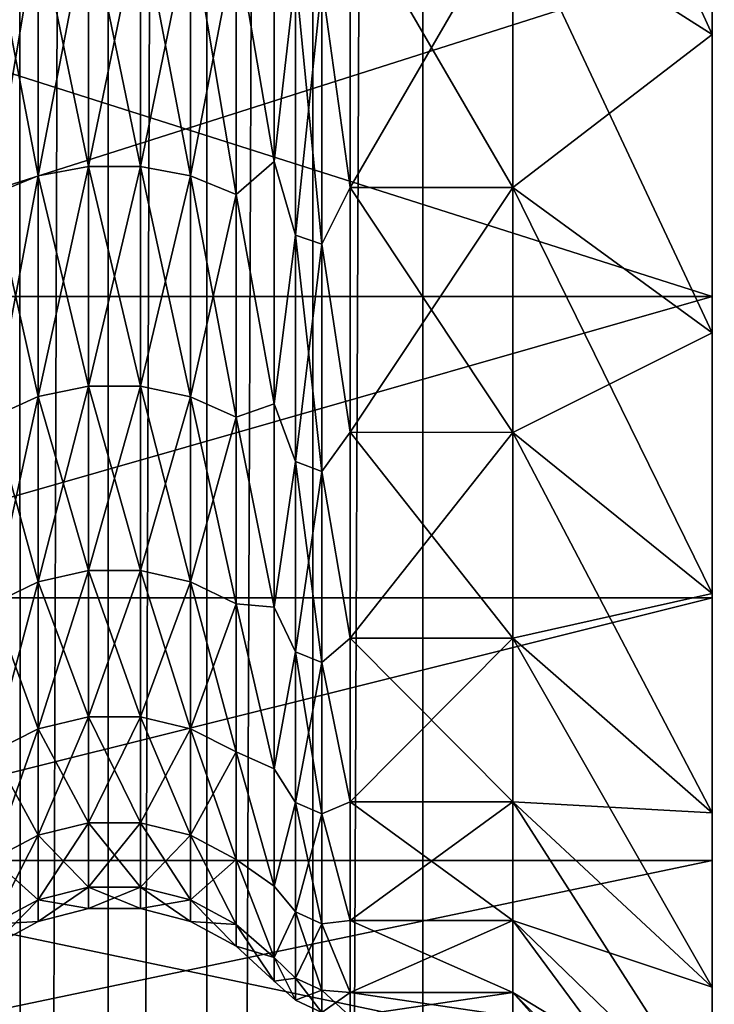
# Model space of a CAD drawing. Header units: metres. Extents: x -206 to 75, y -104 to 104.
# Tile 710 of 1056: x -36.77 to -33.29, y -15.29 to -10.35. Entities that reach past the tile are written whole.
import ezdxf

# ---------------------------------------------------------------- set-up
doc = ezdxf.new("R2010")
doc.units = ezdxf.units.M
doc.layers.add('solid_01_1-CONSUMER_THERM_B_125288', color=7, linetype='CONTINUOUS')

msp = doc.modelspace()

# ---------------------------------------------------------------- linework, layer by layer
at = {"layer": 'solid_01_1-CONSUMER_THERM_B_125288'}
for points in [[(-36.784092, 64.272545), (-36.765686, -64.293373), (-37.138596, -64.702545)], [(-36.784092, 64.272545), (-36.342251, 63.938988), (-36.765686, -64.293373)], [(-36.342251, 63.938988), (-36.32394, -63.959686), (-36.765686, -64.293373)], [(-36.342251, 63.938988), (-35.846645, 63.692299), (-36.32394, -63.959686)], [(-35.846645, 63.692299), (-35.828407, -63.712856), (-36.32394, -63.959686)], [(-35.846645, 63.692299), (-35.314156, 63.540874), (-35.828407, -63.712856)], [(-35.314156, 63.540874), (-35.295959, -63.561279), (-35.828407, -63.712856)], [(-35.314156, 63.540874), (-34.762913, 63.489876), (-35.295959, -63.561279)], [(-34.762913, 63.489876), (-34.744732, -63.510124), (-35.295959, -63.561279)], [(-30.762913, 63.490448), (-34.744732, -63.510124), (-34.762913, 63.489876)], [(-30.762913, 63.490448), (-30.744732, -63.509552), (-34.744732, -63.510124)], [(-37.500069, 41.072453, 108.410858), (37.499931, 41.072487, 108.410858), (-37.500031, -41.072514, 108.410858)], [(37.499931, 41.072487, 108.410858), (37.499969, -41.072479, 108.410858), (-37.500031, -41.072514, 108.410858)], [(-42.500034, -37.500031, 108.5), (42.499931, 37.500008, 108.5), (-42.500069, 37.499969, 108.5)], [(-42.500034, -37.500031, 108.5), (42.499966, -37.499992, 108.5), (42.499931, 37.500008, 108.5)], [(-40.000057, 18.499969, 6), (-40.000042, -18.500031, 6), (-31.800058, 18.499973, 6)], [(-40.000042, -18.500031, 6), (-31.800041, -18.500027, 6), (-31.800058, 18.499973, 6)], [(-34.300045, -8.224979, 37.460426), (-33.300045, -8.760761, 38.304779), (-33.300045, -10.421893, 37.0979)], [(-34.300045, -9.784496, 36.32737), (-34.300045, -8.224979, 37.460426), (-33.300045, -10.421893, 37.0979)], [(-34.300045, -9.784496, 12.672629), (-33.300045, -10.421893, 11.902101), (-33.300045, -8.760761, 10.695221)], [(-33.300045, -8.760761, 10.695221), (-33.300045, -11.737396, 11.251452), (-33.300045, -10.054772, 9.933185)], [(-33.300045, -8.760761, 10.695221), (-33.300045, -10.421893, 11.902101), (-33.300045, -11.737396, 11.251452)], [(-33.300045, -8.760761, 38.304779), (-33.300045, -10.054789, 39.066803), (-33.300045, -11.737415, 37.748531)], [(-33.300045, -10.421893, 37.0979), (-33.300045, -8.760761, 38.304779), (-33.300045, -11.737415, 37.748531)], [(-35.687946, -9.944793, 13.274683), (-35.497795, -11.060365, 14.113654), (-35.497795, -9.671396, 12.809325)], [(-35.687946, -9.944793, 35.725319), (-35.497795, -9.671396, 36.190674), (-35.497795, -11.060365, 34.886345)], [(-35.389786, -10.12474, 13.071565), (-35.497795, -9.671396, 12.809325), (-35.497795, -11.060365, 14.113654)], [(-35.497795, -11.060365, 34.886345), (-35.497795, -9.671396, 36.190674), (-35.389786, -10.12474, 35.928436)], [(-36.429626, -9.819568, 35.583965), (-36.429626, -11.083997, 34.319538), (-36.68211, -9.861976, 35.631836)], [(-36.429626, -9.819568, 13.416033), (-36.68211, -9.861976, 13.368164), (-36.68211, -11.131866, 14.638054)], [(-36.429626, -11.083997, 14.680462), (-36.429626, -9.819568, 13.416033), (-36.68211, -11.131866, 14.638054)], [(-36.16917, -11.084118, 34.319645), (-36.429626, -11.083997, 34.319538), (-36.429626, -9.819568, 35.583965)], [(-36.16917, -9.819674, 35.584087), (-36.16917, -11.084118, 34.319645), (-36.429626, -9.819568, 35.583965)], [(-36.16917, -9.819674, 13.415912), (-36.429626, -9.819568, 13.416033), (-36.429626, -11.083997, 14.680462)], [(-36.16917, -11.084118, 14.680355), (-36.16917, -9.819674, 13.415912), (-36.429626, -11.083997, 14.680462)], [(-35.916767, -11.13222, 34.362263), (-36.16917, -11.084118, 34.319645), (-36.16917, -9.819674, 35.584087)], [(-35.916767, -9.86229, 35.632191), (-35.916767, -11.13222, 34.362263), (-36.16917, -9.819674, 35.584087)], [(-35.916767, -9.86229, 13.367808), (-36.16917, -9.819674, 13.415912), (-36.16917, -11.084118, 14.680355)], [(-35.258678, -10.165131, 35.97403), (-35.115772, -9.784487, 36.327377), (-35.115772, -11.189697, 35.007797)], [(-35.258678, -10.165131, 13.025971), (-35.115772, -11.189697, 13.992202), (-35.115772, -9.784487, 12.672622)], [(-35.115772, -9.784487, 36.327377), (-34.300045, -9.784496, 36.32737), (-34.300045, -11.189706, 35.00779)], [(-35.115772, -11.189697, 35.007797), (-35.115772, -9.784487, 36.327377), (-34.300045, -11.189706, 35.00779)], [(-34.300045, -9.784496, 12.672629), (-35.115772, -9.784487, 12.672622), (-35.115772, -11.189697, 13.992202)], [(-34.300045, -11.189706, 13.992211), (-34.300045, -9.784496, 12.672629), (-35.115772, -11.189697, 13.992202)], [(-34.300045, -11.189706, 13.992211), (-33.300045, -10.421893, 11.902101), (-34.300045, -9.784496, 12.672629)], [(-34.300045, -9.784496, 36.32737), (-33.300045, -10.421893, 37.0979), (-33.300045, -11.918666, 35.692337)], [(-34.300045, -11.189706, 35.00779), (-34.300045, -9.784496, 36.32737), (-33.300045, -11.918666, 35.692337)], [(-36.68211, -9.861976, 35.631836), (-36.68211, -11.131866, 34.361946), (-36.911087, -9.944289, 35.724751)], [(-36.68211, -9.861976, 13.368164), (-36.911087, -9.944289, 13.275251), (-36.911083, -11.224778, 14.55574)], [(-36.68211, -11.131866, 14.638054), (-36.68211, -9.861976, 13.368164), (-36.911083, -11.224778, 14.55574)], [(-36.429626, -11.083997, 34.319538), (-36.68211, -11.131866, 34.361946), (-36.68211, -9.861976, 35.631836)], [(-35.916767, -11.13222, 14.637739), (-35.916767, -9.86229, 13.367808), (-36.16917, -11.084118, 14.680355)], [(-35.687946, -11.225347, 34.444763), (-35.916767, -11.13222, 34.362263), (-35.916767, -9.86229, 35.632191)], [(-35.687946, -9.944793, 35.725319), (-35.687946, -11.225347, 34.444763), (-35.916767, -9.86229, 35.632191)], [(-35.687946, -9.944793, 13.274683), (-35.916767, -9.86229, 13.367808), (-35.916767, -11.13222, 14.637739)], [(-36.68211, -11.131866, 34.361946), (-36.911083, -11.224778, 34.44426), (-36.911087, -9.944289, 35.724751)], [(-35.687946, -11.225347, 14.555237), (-35.687946, -9.944793, 13.274683), (-35.916767, -11.13222, 14.637739)], [(-35.687946, -11.225347, 14.555237), (-35.497795, -11.060365, 14.113654), (-35.687946, -9.944793, 13.274683)], [(-35.687946, -9.944793, 35.725319), (-35.497795, -11.060365, 34.886345), (-35.687946, -11.225347, 34.444763)], [(-33.300045, -10.054772, 9.933185), (-33.300045, -11.737396, 11.251452), (-38.584896, -10.054776, 9.933186)], [(-33.300045, -10.054789, 39.066803), (-38.584896, -10.054776, 39.066814), (-38.584896, -11.737302, 37.748642)], [(-33.300045, -11.737396, 11.251452), (-38.584896, -11.737302, 11.25136), (-38.584896, -10.054776, 9.933186)], [(-33.300045, -11.737415, 37.748531), (-33.300045, -10.054789, 39.066803), (-38.584896, -11.737302, 37.748642)], [(-35.389786, -11.428465, 14.37529), (-35.389786, -10.12474, 13.071565), (-35.497795, -11.060365, 14.113654)], [(-35.497795, -11.060365, 34.886345), (-35.389786, -10.12474, 35.928436), (-35.389786, -11.428465, 34.62471)], [(-35.258678, -10.165131, 13.025971), (-35.389786, -10.12474, 13.071565), (-35.389786, -11.428465, 14.37529)], [(-35.258678, -11.474057, 34.6651), (-35.389786, -11.428465, 34.62471), (-35.389786, -10.12474, 35.928436)], [(-35.258678, -10.165131, 35.97403), (-35.258678, -11.474057, 34.6651), (-35.389786, -10.12474, 35.928436)], [(-35.258678, -11.474057, 14.334898), (-35.258678, -10.165131, 13.025971), (-35.389786, -11.428465, 14.37529)], [(-35.258678, -10.165131, 35.97403), (-35.115772, -11.189697, 35.007797), (-35.258678, -11.474057, 34.6651)], [(-35.258678, -11.474057, 14.334898), (-35.115772, -11.189697, 13.992202), (-35.258678, -10.165131, 13.025971)], [(-34.300045, -11.189706, 13.992211), (-33.300045, -11.918666, 13.307663), (-33.300045, -10.421893, 11.902101)], [(-33.300045, -10.421893, 11.902101), (-33.300045, -13.248784, 12.76287), (-33.300045, -11.737396, 11.251452)], [(-33.300045, -10.421893, 11.902101), (-33.300045, -11.918666, 13.307663), (-33.300045, -13.248784, 12.76287)], [(-33.300045, -10.421893, 37.0979), (-33.300045, -11.737415, 37.748531), (-33.300045, -13.2488, 36.23711)], [(-33.300045, -11.918666, 35.692337), (-33.300045, -10.421893, 37.0979), (-33.300045, -13.2488, 36.23711)], [(-35.687946, -11.225347, 14.555237), (-35.497795, -12.274904, 15.58178), (-35.497795, -11.060365, 14.113654)], [(-35.687946, -11.225347, 34.444763), (-35.497795, -11.060365, 34.886345), (-35.497795, -12.274904, 33.418221)], [(-35.389786, -11.428465, 14.37529), (-35.497795, -11.060365, 14.113654), (-35.497795, -12.274904, 15.58178)], [(-35.497795, -12.274904, 33.418221), (-35.497795, -11.060365, 34.886345), (-35.389786, -11.428465, 34.62471)], [(-36.429626, -11.083997, 34.319538), (-36.429626, -12.186796, 32.911919), (-36.68211, -11.131866, 34.361946)], [(-36.429626, -11.083997, 14.680462), (-36.68211, -11.131866, 14.638054), (-36.68211, -12.239428, 16.051754)], [(-36.429626, -12.186796, 16.088081), (-36.429626, -11.083997, 14.680462), (-36.68211, -12.239428, 16.051754)], [(-36.16917, -12.18693, 32.91201), (-36.429626, -12.186796, 32.911919), (-36.429626, -11.083997, 34.319538)], [(-36.16917, -11.084118, 34.319645), (-36.16917, -12.18693, 32.91201), (-36.429626, -11.083997, 34.319538)], [(-36.16917, -11.084118, 14.680355), (-36.429626, -11.083997, 14.680462), (-36.429626, -12.186796, 16.088081)], [(-36.16917, -12.18693, 16.08799), (-36.16917, -11.084118, 14.680355), (-36.429626, -12.186796, 16.088081)], [(-35.916763, -12.239819, 32.948517), (-36.16917, -12.18693, 32.91201), (-36.16917, -11.084118, 34.319645)], [(-35.916767, -11.13222, 34.362263), (-35.916763, -12.239819, 32.948517), (-36.16917, -11.084118, 34.319645)], [(-35.916767, -11.13222, 14.637739), (-36.16917, -11.084118, 14.680355), (-36.16917, -12.18693, 16.08799)], [(-36.68211, -11.131866, 34.361946), (-36.68211, -12.239428, 32.948246), (-36.911083, -11.224778, 34.44426)], [(-36.68211, -11.131866, 14.638054), (-36.911083, -11.224778, 14.55574), (-36.911083, -12.341585, 15.981239)], [(-36.68211, -12.239428, 16.051754), (-36.68211, -11.131866, 14.638054), (-36.911083, -12.341585, 15.981239)], [(-36.429626, -12.186796, 32.911919), (-36.68211, -12.239428, 32.948246), (-36.68211, -11.131866, 34.361946)], [(-35.916763, -12.239819, 16.051483), (-35.916767, -11.13222, 14.637739), (-36.16917, -12.18693, 16.08799)], [(-35.687943, -12.34221, 33.019192), (-35.916763, -12.239819, 32.948517), (-35.916767, -11.13222, 34.362263)], [(-35.687946, -11.225347, 34.444763), (-35.687943, -12.34221, 33.019192), (-35.916767, -11.13222, 34.362263)], [(-35.687946, -11.225347, 14.555237), (-35.916767, -11.13222, 14.637739), (-35.916763, -12.239819, 16.051483)], [(-35.258678, -11.474057, 34.6651), (-35.115772, -11.189697, 35.007797), (-35.115772, -12.41844, 33.522503)], [(-35.258678, -11.474057, 14.334898), (-35.115772, -12.41844, 15.477496), (-35.115772, -11.189697, 13.992202)], [(-35.115772, -11.189697, 35.007797), (-34.300045, -11.189706, 35.00779), (-34.300045, -12.418447, 33.522491)], [(-35.115772, -12.41844, 33.522503), (-35.115772, -11.189697, 35.007797), (-34.300045, -12.418447, 33.522491)], [(-34.300045, -11.189706, 13.992211), (-35.115772, -11.189697, 13.992202), (-35.115772, -12.41844, 15.477496)], [(-34.300045, -12.418447, 15.477508), (-34.300045, -11.189706, 13.992211), (-35.115772, -12.41844, 15.477496)], [(-34.300045, -12.418447, 15.477508), (-33.300045, -11.918666, 13.307663), (-34.300045, -11.189706, 13.992211)], [(-34.300045, -11.189706, 35.00779), (-33.300045, -11.918666, 35.692337), (-33.300045, -13.227469, 34.110264)], [(-34.300045, -12.418447, 33.522491), (-34.300045, -11.189706, 35.00779), (-33.300045, -13.227469, 34.110264)], [(-36.68211, -12.239428, 32.948246), (-36.911083, -12.341585, 33.018761), (-36.911083, -11.224778, 34.44426)], [(-35.687943, -12.34221, 15.980807), (-35.687946, -11.225347, 14.555237), (-35.916763, -12.239819, 16.051483)], [(-35.687943, -12.34221, 15.980807), (-35.497795, -12.274904, 15.58178), (-35.687946, -11.225347, 14.555237)], [(-35.687946, -11.225347, 34.444763), (-35.497795, -12.274904, 33.418221), (-35.687943, -12.34221, 33.019192)], [(-35.389782, -12.565537, 15.826655), (-35.389786, -11.428465, 14.37529), (-35.497795, -12.274904, 15.58178)], [(-35.497795, -12.274904, 33.418221), (-35.389786, -11.428465, 34.62471), (-35.389782, -12.565537, 33.173344)], [(-35.258678, -11.474057, 14.334898), (-35.389786, -11.428465, 14.37529), (-35.389782, -12.565537, 15.826655)], [(-35.258678, -12.615666, 33.207947), (-35.389782, -12.565537, 33.173344), (-35.389786, -11.428465, 34.62471)], [(-35.258678, -11.474057, 34.6651), (-35.258678, -12.615666, 33.207947), (-35.389786, -11.428465, 34.62471)], [(-35.258678, -12.615666, 15.792054), (-35.258678, -11.474057, 14.334898), (-35.389782, -12.565537, 15.826655)], [(-35.258678, -11.474057, 34.6651), (-35.115772, -12.41844, 33.522503), (-35.258678, -12.615666, 33.207947)], [(-35.258678, -12.615666, 15.792054), (-35.115772, -12.41844, 15.477496), (-35.258678, -11.474057, 14.334898)], [(-33.300045, -11.737415, 37.748531), (-38.584896, -11.737302, 37.748642), (-38.584892, -13.248671, 36.23727)], [(-33.300045, -11.737396, 11.251452), (-38.584892, -13.248671, 12.762729), (-38.584896, -11.737302, 11.25136)], [(-33.300045, -11.737396, 11.251452), (-33.300045, -13.248784, 12.76287), (-38.584892, -13.248671, 12.762729)], [(-33.300045, -13.2488, 36.23711), (-33.300045, -11.737415, 37.748531), (-38.584892, -13.248671, 36.23727)], [(-34.300045, -12.418447, 15.477508), (-33.300045, -13.227469, 14.889737), (-33.300045, -11.918666, 13.307663)], [(-33.300045, -11.918666, 13.307663), (-33.300045, -14.566917, 14.445373), (-33.300045, -13.248784, 12.76287)], [(-33.300045, -11.918666, 13.307663), (-33.300045, -13.227469, 14.889737), (-33.300045, -14.566917, 14.445373)], [(-33.300045, -11.918666, 35.692337), (-33.300045, -13.2488, 36.23711), (-33.300045, -14.566931, 34.554607)], [(-33.300045, -13.227469, 34.110264), (-33.300045, -11.918666, 35.692337), (-33.300045, -14.566931, 34.554607)], [(-36.429626, -12.186796, 32.911919), (-36.429626, -13.111886, 31.381634), (-36.68211, -12.239428, 32.948246)], [(-36.429626, -12.186796, 16.088081), (-36.68211, -12.239428, 16.051754), (-36.68211, -13.168512, 17.588648)], [(-36.429626, -13.111886, 17.618366), (-36.429626, -12.186796, 16.088081), (-36.68211, -13.168512, 17.588648)], [(-36.169167, -13.112029, 31.381708), (-36.429626, -13.111886, 31.381634), (-36.429626, -12.186796, 32.911919)], [(-36.16917, -12.18693, 32.91201), (-36.169167, -13.112029, 31.381708), (-36.429626, -12.186796, 32.911919)], [(-36.16917, -12.18693, 16.08799), (-36.429626, -12.186796, 16.088081), (-36.429626, -13.111886, 17.618366)], [(-36.169167, -13.112029, 17.618292), (-36.16917, -12.18693, 16.08799), (-36.429626, -13.111886, 17.618366)], [(-35.916763, -13.168933, 31.411573), (-36.169167, -13.112029, 31.381708), (-36.16917, -12.18693, 32.91201)], [(-35.916763, -12.239819, 32.948517), (-35.916763, -13.168933, 31.411573), (-36.16917, -12.18693, 32.91201)], [(-35.916763, -12.239819, 16.051483), (-36.16917, -12.18693, 16.08799), (-36.169167, -13.112029, 17.618292)], [(-36.68211, -12.239428, 32.948246), (-36.68211, -13.168512, 31.411352), (-36.911083, -12.341585, 33.018761)], [(-36.68211, -12.239428, 16.051754), (-36.911083, -12.341585, 15.981239), (-36.911083, -13.278424, 17.53096)], [(-36.68211, -13.168512, 17.588648), (-36.68211, -12.239428, 16.051754), (-36.911083, -13.278424, 17.53096)], [(-36.429626, -13.111886, 31.381634), (-36.68211, -13.168512, 31.411352), (-36.68211, -12.239428, 32.948246)], [(-35.916763, -13.168933, 17.588427), (-35.916763, -12.239819, 16.051483), (-36.169167, -13.112029, 17.618292)], [(-35.687943, -13.279097, 31.469393), (-35.916763, -13.168933, 31.411573), (-35.916763, -12.239819, 32.948517)], [(-35.687943, -12.34221, 33.019192), (-35.687943, -13.279097, 31.469393), (-35.916763, -12.239819, 32.948517)], [(-35.687943, -12.34221, 15.980807), (-35.916763, -12.239819, 16.051483), (-35.916763, -13.168933, 17.588427)], [(-35.687943, -12.34221, 15.980807), (-35.497795, -13.295863, 17.190554), (-35.497795, -12.274904, 15.58178)], [(-35.687943, -12.34221, 33.019192), (-35.497795, -12.274904, 33.418221), (-35.497795, -13.295863, 31.809446)], [(-35.389782, -12.565537, 15.826655), (-35.497795, -12.274904, 15.58178), (-35.497795, -13.295863, 17.190554)], [(-35.497795, -13.295863, 31.809446), (-35.497795, -12.274904, 33.418221), (-35.389782, -12.565537, 33.173344)], [(-36.68211, -13.168512, 31.411352), (-36.911083, -13.278424, 31.46904), (-36.911083, -12.341585, 33.018761)], [(-35.687943, -13.279097, 17.530607), (-35.687943, -12.34221, 15.980807), (-35.916763, -13.168933, 17.588427)], [(-35.687943, -13.279097, 17.530607), (-35.497795, -13.295863, 17.190554), (-35.687943, -12.34221, 15.980807)], [(-35.687943, -12.34221, 33.019192), (-35.497795, -13.295863, 31.809446), (-35.687943, -13.279097, 31.469393)], [(-35.258678, -12.615666, 33.207947), (-35.115772, -12.41844, 33.522503), (-35.115772, -13.451336, 31.894918)], [(-35.258678, -12.615666, 15.792054), (-35.115772, -13.451336, 17.105082), (-35.115772, -12.41844, 15.477496)], [(-35.115772, -12.41844, 33.522503), (-34.300045, -12.418447, 33.522491), (-34.300045, -13.451343, 31.894907)], [(-35.115772, -13.451336, 31.894918), (-35.115772, -12.41844, 33.522503), (-34.300045, -13.451343, 31.894907)], [(-34.300045, -12.418447, 15.477508), (-35.115772, -12.41844, 15.477496), (-35.115772, -13.451336, 17.105082)], [(-34.300045, -13.451343, 17.105093), (-34.300045, -12.418447, 15.477508), (-35.115772, -13.451336, 17.105082)], [(-34.300045, -13.451343, 17.105093), (-33.300045, -13.227469, 14.889737), (-34.300045, -12.418447, 15.477508)], [(-34.300045, -12.418447, 33.522491), (-33.300045, -13.227469, 34.110264), (-33.300045, -14.327662, 32.376629)], [(-34.300045, -13.451343, 31.894907), (-34.300045, -12.418447, 33.522491), (-33.300045, -14.327662, 32.376629)], [(-35.389782, -13.519377, 17.404499), (-35.389782, -12.565537, 15.826655), (-35.497795, -13.295863, 17.190554)], [(-35.497795, -13.295863, 31.809446), (-35.389782, -12.565537, 33.173344), (-35.389782, -13.519377, 31.595501)], [(-35.258678, -12.615666, 15.792054), (-35.389782, -12.565537, 15.826655), (-35.389782, -13.519377, 17.404499)], [(-35.258678, -13.573311, 31.623808), (-35.389782, -13.519377, 31.595501), (-35.389782, -12.565537, 33.173344)], [(-35.258678, -12.615666, 33.207947), (-35.258678, -13.573311, 31.623808), (-35.389782, -12.565537, 33.173344)], [(-35.258678, -13.573311, 17.376192), (-35.258678, -12.615666, 15.792054), (-35.389782, -13.519377, 17.404499)], [(-35.258678, -12.615666, 33.207947), (-35.115772, -13.451336, 31.894918), (-35.258678, -13.573311, 31.623808)], [(-35.258678, -13.573311, 17.376192), (-35.115772, -13.451336, 17.105082), (-35.258678, -12.615666, 15.792054)], [(-36.429626, -13.111886, 31.381634), (-36.429626, -13.845775, 29.750999), (-36.68211, -13.168512, 31.411352)], [(-36.429626, -13.111886, 17.618366), (-36.68211, -13.168512, 17.588648), (-36.68211, -13.905571, 19.226324)], [(-36.429626, -13.845775, 19.249001), (-36.429626, -13.111886, 17.618366), (-36.68211, -13.905571, 19.226324)], [(-36.169167, -13.845926, 29.751057), (-36.429626, -13.845775, 29.750999), (-36.429626, -13.111886, 31.381634)], [(-36.169167, -13.112029, 31.381708), (-36.169167, -13.845926, 29.751057), (-36.429626, -13.111886, 31.381634)], [(-36.169167, -13.112029, 17.618292), (-36.429626, -13.111886, 17.618366), (-36.429626, -13.845775, 19.249001)], [(-36.169167, -13.845926, 19.248943), (-36.169167, -13.112029, 17.618292), (-36.429626, -13.845775, 19.249001)], [(-35.916763, -13.906015, 29.773846), (-36.169167, -13.845926, 29.751057), (-36.169167, -13.112029, 31.381708)], [(-35.916763, -13.168933, 31.411573), (-35.916763, -13.906015, 29.773846), (-36.169167, -13.112029, 31.381708)], [(-35.916763, -13.168933, 17.588427), (-36.169167, -13.112029, 17.618292), (-36.169167, -13.845926, 19.248943)], [(-36.68211, -13.168512, 31.411352), (-36.68211, -13.905571, 29.773676), (-36.911083, -13.278424, 31.46904)], [(-36.68211, -13.168512, 17.588648), (-36.911083, -13.278424, 17.53096), (-36.911083, -14.021635, 19.182306)], [(-36.68211, -13.905571, 19.226324), (-36.68211, -13.168512, 17.588648), (-36.911083, -14.021635, 19.182306)], [(-36.429626, -13.845775, 29.750999), (-36.68211, -13.905571, 29.773676), (-36.68211, -13.168512, 31.411352)], [(-35.916763, -13.906015, 19.226154), (-35.916763, -13.168933, 17.588427), (-36.169167, -13.845926, 19.248943)], [(-35.687943, -14.022345, 29.817963), (-35.916763, -13.906015, 29.773846), (-35.916763, -13.168933, 31.411573)], [(-35.687943, -13.279097, 31.469393), (-35.687943, -14.022345, 29.817963), (-35.916763, -13.168933, 31.411573)], [(-35.687943, -13.279097, 17.530607), (-35.916763, -13.168933, 17.588427), (-35.916763, -13.906015, 19.226154)], [(-34.300045, -13.451343, 17.105093), (-33.300045, -14.327662, 16.623371), (-33.300045, -13.227469, 14.889737)], [(-33.300045, -13.227469, 14.889737), (-33.300041, -15.672616, 16.274437), (-33.300045, -14.566917, 14.445373)], [(-33.300045, -13.227469, 14.889737), (-33.300045, -14.327662, 16.623371), (-33.300041, -15.672616, 16.274437)], [(-33.300045, -13.227469, 34.110264), (-33.300045, -14.566931, 34.554607), (-33.300041, -15.672626, 32.725544)], [(-33.300045, -14.327662, 32.376629), (-33.300045, -13.227469, 34.110264), (-33.300041, -15.672626, 32.725544)], [(-33.300045, -13.2488, 36.23711), (-38.584892, -13.248671, 36.23727), (-38.584892, -14.566845, 34.554745)], [(-33.300045, -13.248784, 12.76287), (-38.584892, -14.566845, 14.445254), (-38.584892, -13.248671, 12.762729)], [(-33.300045, -13.248784, 12.76287), (-33.300045, -14.566917, 14.445373), (-38.584892, -14.566845, 14.445254)], [(-33.300045, -14.566931, 34.554607), (-33.300045, -13.2488, 36.23711), (-38.584892, -14.566845, 34.554745)], [(-36.68211, -13.905571, 29.773676), (-36.911083, -14.021635, 29.817694), (-36.911083, -13.278424, 31.46904)], [(-35.687943, -14.022345, 19.182037), (-35.687943, -13.279097, 17.530607), (-35.916763, -13.906015, 19.226154)], [(-35.687943, -13.279097, 17.530607), (-35.497795, -14.107138, 18.9146), (-35.497795, -13.295863, 17.190554)], [(-35.687943, -14.022345, 19.182037), (-35.497795, -14.107138, 18.9146), (-35.687943, -13.279097, 17.530607)], [(-35.687943, -13.279097, 31.469393), (-35.497795, -13.295863, 31.809446), (-35.497795, -14.107138, 30.0854)], [(-35.687943, -13.279097, 31.469393), (-35.497795, -14.107138, 30.0854), (-35.687943, -14.022345, 29.817963)], [(-35.389782, -13.519377, 17.404499), (-35.497795, -13.295863, 17.190554), (-35.497795, -14.107138, 18.9146)], [(-35.497795, -14.107138, 30.0854), (-35.497795, -13.295863, 31.809446), (-35.389782, -13.519377, 31.595501)], [(-35.258678, -13.573311, 31.623808), (-35.115772, -13.451336, 31.894918), (-35.115772, -14.272098, 30.150711)], [(-35.258678, -13.573311, 17.376192), (-35.115772, -14.272098, 18.849289), (-35.115772, -13.451336, 17.105082)], [(-35.115772, -13.451336, 31.894918), (-34.300045, -13.451343, 31.894907), (-34.300045, -14.272101, 30.150702)], [(-35.115772, -14.272098, 30.150711), (-35.115772, -13.451336, 31.894918), (-34.300045, -14.272101, 30.150702)], [(-34.300045, -13.451343, 17.105093), (-35.115772, -13.451336, 17.105082), (-35.115772, -14.272098, 18.849289)], [(-34.300045, -14.272101, 18.849298), (-34.300045, -13.451343, 17.105093), (-35.115772, -14.272098, 18.849289)], [(-34.300045, -14.272101, 18.849298), (-33.300045, -14.327662, 16.623371), (-34.300045, -13.451343, 17.105093)], [(-34.300045, -13.451343, 31.894907), (-33.300045, -14.327662, 32.376629), (-33.300041, -15.201892, 30.518782)], [(-34.300045, -14.272101, 30.150702), (-34.300045, -13.451343, 31.894907), (-33.300041, -15.201892, 30.518782)], [(-35.389782, -14.276073, 19.08581), (-35.389782, -13.519377, 17.404499), (-35.497795, -14.107138, 18.9146)], [(-35.497795, -14.107138, 30.0854), (-35.389782, -13.519377, 31.595501), (-35.389782, -14.276073, 29.91419)], [(-35.258678, -13.573311, 17.376192), (-35.389782, -13.519377, 17.404499), (-35.389782, -14.276073, 19.08581)], [(-35.258678, -14.333026, 29.935789), (-35.389782, -14.276073, 29.91419), (-35.389782, -13.519377, 31.595501)], [(-35.258678, -13.573311, 31.623808), (-35.258678, -14.333026, 29.935789), (-35.389782, -13.519377, 31.595501)], [(-35.258678, -14.333026, 19.064211), (-35.258678, -13.573311, 17.376192), (-35.389782, -14.276073, 19.08581)], [(-35.258678, -13.573311, 31.623808), (-35.115772, -14.272098, 30.150711), (-35.258678, -14.333026, 29.935789)], [(-35.258678, -14.333026, 19.064211), (-35.115772, -14.272098, 18.849289), (-35.258678, -13.573311, 17.376192)], [(-36.429626, -13.845775, 29.750999), (-36.429626, -14.377762, 28.043793), (-36.68211, -13.905571, 29.773676)], [(-36.429626, -13.845775, 19.249001), (-36.68211, -13.905571, 19.226324), (-36.68211, -14.439856, 20.940903)], [(-36.429626, -14.377762, 20.956207), (-36.429626, -13.845775, 19.249001), (-36.68211, -14.439856, 20.940903)], [(-36.169167, -14.377918, 28.043831), (-36.429626, -14.377762, 28.043793), (-36.429626, -13.845775, 29.750999)], [(-36.169167, -13.845926, 29.751057), (-36.169167, -14.377918, 28.043831), (-36.429626, -13.845775, 29.750999)], [(-36.169167, -13.845926, 19.248943), (-36.429626, -13.845775, 19.249001), (-36.429626, -14.377762, 20.956207)], [(-36.169167, -14.377918, 20.956169), (-36.169167, -13.845926, 19.248943), (-36.429626, -14.377762, 20.956207)], [(-35.916763, -14.440316, 28.059212), (-36.169167, -14.377918, 28.043831), (-36.169167, -13.845926, 29.751057)], [(-35.916763, -13.906015, 29.773846), (-35.916763, -14.440316, 28.059212), (-36.169167, -13.845926, 29.751057)], [(-35.916763, -13.906015, 19.226154), (-36.169167, -13.845926, 19.248943), (-36.169167, -14.377918, 20.956169)], [(-36.68211, -13.905571, 29.773676), (-36.68211, -14.439856, 28.059097), (-36.911083, -14.021635, 29.817694)], [(-36.68211, -13.905571, 19.226324), (-36.911083, -14.021635, 19.182306), (-36.911083, -14.560379, 20.911196)], [(-36.68211, -14.439856, 20.940903), (-36.68211, -13.905571, 19.226324), (-36.911083, -14.560379, 20.911196)], [(-36.429626, -14.377762, 28.043793), (-36.68211, -14.439856, 28.059097), (-36.68211, -13.905571, 29.773676)], [(-35.916763, -14.440316, 20.940788), (-35.916763, -13.906015, 19.226154), (-36.169167, -14.377918, 20.956169)], [(-35.687943, -14.561116, 28.088985), (-35.916763, -14.440316, 28.059212), (-35.916763, -13.906015, 29.773846)], [(-35.687943, -14.022345, 29.817963), (-35.687943, -14.561116, 28.088985), (-35.916763, -13.906015, 29.773846)], [(-35.687943, -14.022345, 19.182037), (-35.916763, -13.906015, 19.226154), (-35.916763, -14.440316, 20.940788)], [(-36.68211, -14.439856, 28.059097), (-36.911083, -14.560379, 28.088804), (-36.911083, -14.021635, 29.817694)], [(-35.687943, -14.561116, 20.911015), (-35.687943, -14.022345, 19.182037), (-35.916763, -14.440316, 20.940788)], [(-35.687943, -14.022345, 19.182037), (-35.497795, -14.695935, 20.726732), (-35.497795, -14.107138, 18.9146)], [(-35.687943, -14.561116, 20.911015), (-35.497795, -14.695935, 20.726732), (-35.687943, -14.022345, 19.182037)], [(-35.687943, -14.022345, 29.817963), (-35.497795, -14.107138, 30.0854), (-35.497795, -14.695935, 28.273268)], [(-35.687943, -14.022345, 29.817963), (-35.497795, -14.695935, 28.273268), (-35.687943, -14.561116, 28.088985)], [(-35.389782, -14.276073, 19.08581), (-35.497795, -14.107138, 18.9146), (-35.497795, -14.695935, 20.726732)], [(-35.497795, -14.695935, 28.273268), (-35.497795, -14.107138, 30.0854), (-35.389782, -14.276073, 29.91419)], [(-35.389782, -14.824594, 20.846073), (-35.389782, -14.276073, 19.08581), (-35.497795, -14.695935, 20.726732)], [(-35.497795, -14.695935, 28.273268), (-35.389782, -14.276073, 29.91419), (-35.389782, -14.824594, 28.153927)], [(-35.258678, -14.333026, 19.064211), (-35.389782, -14.276073, 19.08581), (-35.389782, -14.824594, 20.846073)], [(-35.258678, -14.883735, 28.168505), (-35.389782, -14.824594, 28.153927), (-35.389782, -14.276073, 29.91419)], [(-35.258678, -14.333026, 29.935789), (-35.258678, -14.883735, 28.168505), (-35.389782, -14.276073, 29.91419)], [(-35.258678, -14.333026, 29.935789), (-35.115772, -14.272098, 30.150711), (-35.115772, -14.867781, 28.31739)], [(-35.258678, -14.333026, 19.064211), (-35.115772, -14.867781, 20.68261), (-35.115772, -14.272098, 18.849289)], [(-35.115772, -14.272098, 30.150711), (-34.300045, -14.272101, 30.150702), (-34.300045, -14.867782, 28.317381)], [(-35.115772, -14.867781, 28.31739), (-35.115772, -14.272098, 30.150711), (-34.300045, -14.867782, 28.317381)], [(-34.300045, -14.272101, 18.849298), (-35.115772, -14.272098, 18.849289), (-35.115772, -14.867781, 20.68261)], [(-34.300045, -14.867782, 20.682619), (-34.300045, -14.272101, 18.849298), (-35.115772, -14.867781, 20.68261)], [(-34.300045, -14.272101, 18.849298), (-33.300041, -15.201892, 18.481218), (-33.300045, -14.327662, 16.623371)], [(-34.300045, -14.867782, 20.682619), (-33.300041, -15.201892, 18.481218), (-34.300045, -14.272101, 18.849298)], [(-34.300045, -14.272101, 30.150702), (-33.300041, -15.201892, 30.518782), (-33.300041, -15.836375, 28.566027)], [(-34.300045, -14.867782, 28.317381), (-34.300045, -14.272101, 30.150702), (-33.300041, -15.836375, 28.566027)], [(-35.258678, -14.883735, 20.831495), (-35.258678, -14.333026, 19.064211), (-35.389782, -14.824594, 20.846073)], [(-35.258678, -14.333026, 29.935789), (-35.115772, -14.867781, 28.31739), (-35.258678, -14.883735, 28.168505)], [(-35.258678, -14.883735, 20.831495), (-35.115772, -14.867781, 20.68261), (-35.258678, -14.333026, 19.064211)], [(-33.300045, -14.327662, 16.623371), (-33.300041, -16.549791, 18.223431), (-33.300041, -15.672616, 16.274437)], [(-33.300045, -14.327662, 16.623371), (-33.300041, -15.201892, 18.481218), (-33.300041, -16.549791, 18.223431)], [(-33.300045, -14.327662, 32.376629), (-33.300041, -15.672626, 32.725544), (-33.300041, -16.549799, 30.776552)], [(-33.300041, -15.201892, 30.518782), (-33.300045, -14.327662, 32.376629), (-33.300041, -16.549799, 30.776552)], [(-36.429626, -14.377762, 28.043793), (-36.429626, -14.700089, 26.28491), (-36.68211, -14.439856, 28.059097)], [(-36.429626, -14.377762, 20.956207), (-36.68211, -14.439856, 20.940903), (-36.68211, -14.763575, 22.70738)], [(-36.429626, -14.700089, 22.71509), (-36.429626, -14.377762, 20.956207), (-36.68211, -14.763575, 22.70738)], [(-36.169167, -14.70025, 26.284929), (-36.429626, -14.700089, 26.28491), (-36.429626, -14.377762, 28.043793)], [(-36.169167, -14.377918, 28.043831), (-36.169167, -14.70025, 26.284929), (-36.429626, -14.377762, 28.043793)], [(-36.169167, -14.377918, 20.956169), (-36.429626, -14.377762, 20.956207), (-36.429626, -14.700089, 22.71509)], [(-36.169167, -14.70025, 22.715071), (-36.169167, -14.377918, 20.956169), (-36.429626, -14.700089, 22.71509)], [(-35.916763, -14.764046, 26.292677), (-36.169167, -14.70025, 26.284929), (-36.169167, -14.377918, 28.043831)], [(-35.916763, -14.440316, 28.059212), (-35.916763, -14.764046, 26.292677), (-36.169167, -14.377918, 28.043831)], [(-35.916763, -14.440316, 20.940788), (-36.169167, -14.377918, 20.956169), (-36.169167, -14.70025, 22.715071)], [(-36.68211, -14.439856, 28.059097), (-36.68211, -14.763575, 26.29262), (-36.911083, -14.560379, 28.088804)], [(-36.68211, -14.439856, 20.940903), (-36.911083, -14.560379, 20.911196), (-36.911083, -14.8868, 22.692419)], [(-36.68211, -14.763575, 22.70738), (-36.68211, -14.439856, 20.940903), (-36.911083, -14.8868, 22.692419)], [(-36.429626, -14.700089, 26.28491), (-36.68211, -14.763575, 26.29262), (-36.68211, -14.439856, 28.059097)], [(-35.916763, -14.764046, 22.707323), (-35.916763, -14.440316, 20.940788), (-36.169167, -14.70025, 22.715071)], [(-35.687943, -14.887553, 26.307673), (-35.916763, -14.764046, 26.292677), (-35.916763, -14.440316, 28.059212)], [(-35.687943, -14.561116, 28.088985), (-35.687943, -14.887553, 26.307673), (-35.916763, -14.440316, 28.059212)], [(-35.687943, -14.561116, 20.911015), (-35.916763, -14.440316, 20.940788), (-35.916763, -14.764046, 22.707323)], [(-33.300045, -14.566931, 34.554607), (-38.584892, -14.566845, 34.554745), (-38.584892, -15.672602, 32.725601)], [(-33.300041, -15.672616, 16.274437), (-38.584892, -15.672602, 16.274401), (-38.584892, -14.566845, 14.445254)], [(-33.300045, -14.566917, 14.445373), (-33.300041, -15.672616, 16.274437), (-38.584892, -14.566845, 14.445254)], [(-33.300041, -15.672626, 32.725544), (-33.300045, -14.566931, 34.554607), (-38.584892, -15.672602, 32.725601)], [(-36.68211, -14.763575, 26.29262), (-36.911083, -14.8868, 26.307581), (-36.911083, -14.560379, 28.088804)], [(-35.687943, -14.887553, 22.692327), (-35.687943, -14.561116, 20.911015), (-35.916763, -14.764046, 22.707323)], [(-35.687943, -14.561116, 20.911015), (-35.497795, -15.052969, 22.598372), (-35.497795, -14.695935, 20.726732)], [(-35.687943, -14.887553, 22.692327), (-35.497795, -15.052969, 22.598372), (-35.687943, -14.561116, 20.911015)], [(-35.687943, -14.561116, 28.088985), (-35.497795, -14.695935, 28.273268), (-35.497795, -15.052969, 26.401628)], [(-35.687943, -14.561116, 28.088985), (-35.497795, -15.052969, 26.401628), (-35.687943, -14.887553, 26.307673)], [(-36.429626, -14.700089, 22.71509), (-36.68211, -14.872008, 24.5), (-36.429626, -14.808056, 24.5)], [(-36.429626, -14.700089, 22.71509), (-36.68211, -14.763575, 22.70738), (-36.68211, -14.872008, 24.5)], [(-36.429626, -14.700089, 26.28491), (-36.429626, -14.808056, 24.5), (-36.68211, -14.763575, 26.29262)], [(-36.169167, -14.808218, 24.5), (-36.429626, -14.808056, 24.5), (-36.429626, -14.700089, 26.28491)], [(-36.169167, -14.70025, 22.715071), (-36.429626, -14.700089, 22.71509), (-36.429626, -14.808056, 24.5)], [(-36.169167, -14.70025, 26.284929), (-36.169167, -14.808218, 24.5), (-36.429626, -14.700089, 26.28491)], [(-36.169167, -14.70025, 22.715071), (-36.429626, -14.808056, 24.5), (-36.169167, -14.808218, 24.5)], [(-35.916763, -14.872483, 24.5), (-36.169167, -14.808218, 24.5), (-36.169167, -14.70025, 26.284929)], [(-35.916763, -14.764046, 22.707323), (-36.169167, -14.70025, 22.715071), (-36.169167, -14.808218, 24.5)], [(-35.916763, -14.764046, 26.292677), (-35.916763, -14.872483, 24.5), (-36.169167, -14.70025, 26.284929)], [(-35.389782, -14.824594, 20.846073), (-35.497795, -14.695935, 20.726732), (-35.497795, -15.052969, 22.598372)], [(-35.497795, -15.052969, 26.401628), (-35.497795, -14.695935, 28.273268), (-35.389782, -14.824594, 28.153927)], [(-36.68211, -14.763575, 22.70738), (-36.911083, -14.996139, 24.5), (-36.68211, -14.872008, 24.5)], [(-36.68211, -14.763575, 22.70738), (-36.911083, -14.8868, 22.692419), (-36.911083, -14.996139, 24.5)], [(-36.68211, -14.763575, 26.29262), (-36.68211, -14.872008, 24.5), (-36.911083, -14.8868, 26.307581)], [(-36.429626, -14.808056, 24.5), (-36.68211, -14.872008, 24.5), (-36.68211, -14.763575, 26.29262)], [(-35.916763, -14.764046, 22.707323), (-36.169167, -14.808218, 24.5), (-35.916763, -14.872483, 24.5)], [(-35.687943, -14.996898, 24.5), (-35.916763, -14.872483, 24.5), (-35.916763, -14.764046, 26.292677)], [(-35.687943, -14.887553, 22.692327), (-35.916763, -14.764046, 22.707323), (-35.916763, -14.872483, 24.5)], [(-35.687943, -14.887553, 26.307673), (-35.687943, -14.996898, 24.5), (-35.916763, -14.764046, 26.292677)], [(-35.389782, -15.156939, 22.659618), (-35.389782, -14.824594, 20.846073), (-35.497795, -15.052969, 22.598372)], [(-35.497795, -15.052969, 26.401628), (-35.389782, -14.824594, 28.153927), (-35.389782, -15.156939, 26.340382)], [(-35.258678, -14.883735, 20.831495), (-35.389782, -14.824594, 20.846073), (-35.389782, -15.156939, 22.659618)], [(-35.258678, -15.217405, 26.347725), (-35.389782, -15.156939, 26.340382), (-35.389782, -14.824594, 28.153927)], [(-35.258678, -14.883735, 28.168505), (-35.258678, -15.217405, 26.347725), (-35.389782, -14.824594, 28.153927)], [(-35.258678, -14.883735, 28.168505), (-35.115772, -14.867781, 28.31739), (-35.115772, -15.22899, 26.423864)], [(-35.258678, -14.883735, 20.831495), (-35.115772, -15.22899, 22.576136), (-35.115772, -14.867781, 20.68261)], [(-35.115772, -14.867781, 28.31739), (-34.300045, -14.867782, 28.317381), (-34.300041, -15.22899, 26.423861)], [(-35.115772, -15.22899, 26.423864), (-35.115772, -14.867781, 28.31739), (-34.300041, -15.22899, 26.423861)], [(-34.300045, -14.867782, 20.682619), (-35.115772, -14.867781, 20.68261), (-35.115772, -15.22899, 22.576136)], [(-34.300041, -15.22899, 22.576139), (-34.300045, -14.867782, 20.682619), (-35.115772, -15.22899, 22.576136)], [(-34.300045, -14.867782, 20.682619), (-33.300041, -15.836375, 20.433973), (-33.300041, -15.201892, 18.481218)], [(-34.300041, -15.22899, 22.576139), (-33.300041, -15.836375, 20.433973), (-34.300045, -14.867782, 20.682619)], [(-34.300045, -14.867782, 28.317381), (-33.300041, -15.836375, 28.566027), (-33.300041, -16.221107, 26.549162)], [(-34.300041, -15.22899, 26.423861), (-34.300045, -14.867782, 28.317381), (-33.300041, -16.221107, 26.549162)], [(-36.68211, -14.872008, 24.5), (-36.911083, -14.996139, 24.5), (-36.911083, -14.8868, 26.307581)], [(-35.687943, -14.887553, 22.692327), (-35.916763, -14.872483, 24.5), (-35.687943, -14.996898, 24.5)], [(-35.687943, -14.887553, 26.307673), (-35.497795, -15.052969, 26.401628), (-35.497795, -15.172609, 24.5)], [(-35.687943, -14.887553, 26.307673), (-35.497795, -15.172609, 24.5), (-35.687943, -14.996898, 24.5)], [(-35.687943, -14.887553, 22.692327), (-35.687943, -14.996898, 24.5), (-35.497795, -15.052969, 22.598372)], [(-35.258678, -15.217405, 22.652275), (-35.258678, -14.883735, 20.831495), (-35.389782, -15.156939, 22.659618)], [(-35.258678, -14.883735, 28.168505), (-35.115772, -15.22899, 26.423864), (-35.258678, -15.217405, 26.347725)], [(-35.258678, -15.217405, 22.652275), (-35.115772, -15.22899, 22.576136), (-35.258678, -14.883735, 20.831495)], [(-35.687943, -14.996898, 24.5), (-35.497795, -15.172609, 24.5), (-35.497795, -15.052969, 22.598372)], [(-35.389782, -15.156939, 22.659618), (-35.497795, -15.052969, 22.598372), (-35.497795, -15.172609, 24.5)], [(-35.497795, -15.052969, 26.401628), (-35.389782, -15.268261, 24.5), (-35.497795, -15.172609, 24.5)], [(-35.497795, -15.052969, 26.401628), (-35.389782, -15.156939, 26.340382), (-35.389782, -15.268261, 24.5)], [(-35.389782, -15.268261, 24.5), (-35.389782, -15.156939, 22.659618), (-35.497795, -15.172609, 24.5)], [(-35.258678, -15.217405, 22.652275), (-35.389782, -15.156939, 22.659618), (-35.389782, -15.268261, 24.5)], [(-35.389782, -15.156939, 26.340382), (-35.258678, -15.329172, 24.5), (-35.389782, -15.268261, 24.5)], [(-35.258678, -15.217405, 26.347725), (-35.258678, -15.329172, 24.5), (-35.389782, -15.156939, 26.340382)], [(-33.300041, -15.201892, 18.481218), (-33.300041, -17.185663, 20.263969), (-33.300041, -16.549791, 18.223431)], [(-33.300041, -15.201892, 18.481218), (-33.300041, -15.836375, 20.433973), (-33.300041, -17.185663, 20.263969)], [(-33.300041, -15.201892, 30.518782), (-33.300041, -16.549799, 30.776552), (-33.300041, -17.185667, 28.736015)], [(-33.300041, -15.836375, 28.566027), (-33.300041, -15.201892, 30.518782), (-33.300041, -17.185667, 28.736015)], [(-35.258678, -15.217405, 22.652275), (-35.389782, -15.268261, 24.5), (-35.258678, -15.329172, 24.5)], [(-35.258678, -15.217405, 26.347725), (-35.115772, -15.22899, 26.423864), (-35.115772, -15.350029, 24.5)], [(-35.258678, -15.217405, 26.347725), (-35.115772, -15.350029, 24.5), (-35.258678, -15.329172, 24.5)], [(-35.258678, -15.217405, 22.652275), (-35.258678, -15.329172, 24.5), (-35.115772, -15.22899, 22.576136)], [(-35.258678, -15.329172, 24.5), (-35.115772, -15.350029, 24.5), (-35.115772, -15.22899, 22.576136)], [(-35.115772, -15.22899, 26.423864), (-34.300041, -15.22899, 26.423861), (-34.300041, -15.350028, 24.5)], [(-35.115772, -15.350029, 24.5), (-35.115772, -15.22899, 26.423864), (-34.300041, -15.350028, 24.5)], [(-34.300041, -15.22899, 22.576139), (-35.115772, -15.350029, 24.5), (-34.300041, -15.350028, 24.5)], [(-34.300041, -15.22899, 22.576139), (-35.115772, -15.22899, 22.576136), (-35.115772, -15.350029, 24.5)], [(-34.300041, -15.22899, 26.423861), (-33.300041, -16.221107, 26.549162), (-33.300041, -16.350027, 24.5)], [(-34.300041, -15.350028, 24.5), (-34.300041, -15.22899, 26.423861), (-33.300041, -16.350027, 24.5)], [(-34.300041, -15.22899, 22.576139), (-33.300041, -16.221107, 22.450838), (-33.300041, -15.836375, 20.433973)], [(-34.300041, -15.22899, 22.576139), (-34.300041, -15.350028, 24.5), (-33.300041, -16.221107, 22.450838)]]:
    msp.add_3dface(points, dxfattribs=at)

doc.saveas('drawing.dxf')
